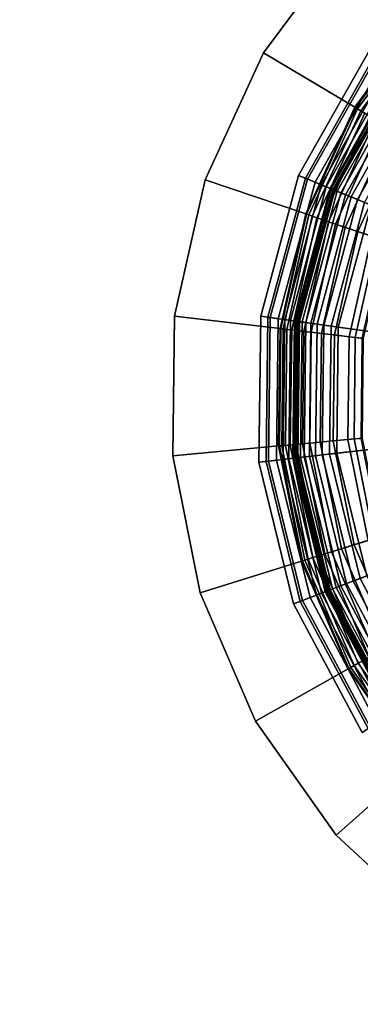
# Model space of a CAD drawing. Extents: x -43.1 to 43.1, y -41.3 to 41.3.
# Tile 601 of 656: x 13.9 to 14.6, y 28.4 to 30.4. Entities that reach past the tile are written whole.
import ezdxf

# ---------------------------------------------------------------- set-up
doc = ezdxf.new("R2010")
doc.units = 0
for name, color, linetype in [('LAMP', 7, 'CONTINUOUS'), ('LAMP_SUPPORT', 18, 'CONTINUOUS'), ('METAL_BASE', 254, 'CONTINUOUS')]:
    doc.layers.add(name, color=color, linetype=linetype)

msp = doc.modelspace()

# ---------------------------------------------------------------- linework, layer by layer
at = {"layer": 'LAMP'}
for points in [[(14.4612, 30.1014, 43.6401), (14.6117, 30.3677, 43.6401), (14.624, 30.3586, 43.7579), (14.4753, 30.0956, 43.7579)], [(14.4797, 30.0938, 43.3843), (14.6278, 30.3557, 43.3843), (14.6117, 30.3677, 43.6401), (14.4612, 30.1014, 43.6401)], [(14.4753, 30.0956, 43.7579), (14.624, 30.3586, 43.7579), (14.671, 30.3235, 43.8806), (14.5295, 30.0734, 43.8806)], [(14.4956, 30.0873, 43.0998), (14.6415, 30.3455, 43.0998), (14.6278, 30.3557, 43.3843), (14.4797, 30.0938, 43.3843)], [(14.5088, 30.0819, 42.7996), (14.653, 30.3369, 42.7996), (14.6415, 30.3455, 43.0998), (14.4956, 30.0873, 43.0998)], [(14.5193, 30.0776, 42.4966), (14.6621, 30.3301, 42.4966), (14.653, 30.3369, 42.7996), (14.5088, 30.0819, 42.7996)], [(14.5273, 30.0743, 42.2036), (14.669, 30.325, 42.2036), (14.6621, 30.3301, 42.4966), (14.5193, 30.0776, 42.4966)], [(14.5327, 30.0721, 41.9337), (14.6737, 30.3215, 41.9337), (14.669, 30.325, 42.2036), (14.5273, 30.0743, 42.2036)], [(14.5295, 30.0734, 43.8806), (14.671, 30.3235, 43.8806), (14.7437, 30.2694, 43.9998), (14.6134, 30.039, 43.9998)], [(14.5355, 30.0709, 41.6997), (14.6761, 30.3197, 41.6997), (14.6737, 30.3215, 41.9337), (14.5327, 30.0721, 41.9337)], [(14.5373, 30.0702, 41.6845), (14.6777, 30.3185, 41.6845), (14.6761, 30.3197, 41.6997), (14.5355, 30.0709, 41.6997)], [(14.5422, 30.0682, 41.6707), (14.682, 30.3153, 41.6707), (14.6777, 30.3185, 41.6845), (14.5373, 30.0702, 41.6845)], [(14.5498, 30.0651, 41.6586), (14.6885, 30.3104, 41.6586), (14.682, 30.3153, 41.6707), (14.5422, 30.0682, 41.6707)], [(14.5597, 30.061, 41.6486), (14.6971, 30.304, 41.6486), (14.6885, 30.3104, 41.6586), (14.5498, 30.0651, 41.6586)], [(14.5716, 30.0562, 41.6411), (14.7074, 30.2964, 41.6411), (14.6971, 30.304, 41.6486), (14.5597, 30.061, 41.6486)], [(14.5849, 30.0507, 41.6365), (14.719, 30.2878, 41.6365), (14.7074, 30.2964, 41.6411), (14.5716, 30.0562, 41.6411)], [(14.5994, 30.0448, 41.6352), (14.7315, 30.2784, 41.6352), (14.719, 30.2878, 41.6365), (14.5849, 30.0507, 41.6365)], [(14.3816, 29.8061, 43.6401), (14.4612, 30.1014, 43.6401), (14.4753, 30.0956, 43.7579), (14.3967, 29.804, 43.7579)], [(14.4014, 29.8033, 43.3843), (14.4797, 30.0938, 43.3843), (14.4612, 30.1014, 43.6401), (14.3816, 29.8061, 43.6401)], [(14.3967, 29.804, 43.7579), (14.4753, 30.0956, 43.7579), (14.5295, 30.0734, 43.8806), (14.4548, 29.796, 43.8806)], [(14.4184, 29.801, 43.0998), (14.4956, 30.0873, 43.0998), (14.4797, 30.0938, 43.3843), (14.4014, 29.8033, 43.3843)], [(14.4325, 29.799, 42.7996), (14.5088, 30.0819, 42.7996), (14.4956, 30.0873, 43.0998), (14.4184, 29.801, 43.0998)], [(14.4438, 29.7974, 42.4966), (14.5193, 30.0776, 42.4966), (14.5088, 30.0819, 42.7996), (14.4325, 29.799, 42.7996)], [(14.4524, 29.7963, 42.2036), (14.5273, 30.0743, 42.2036), (14.5193, 30.0776, 42.4966), (14.4438, 29.7974, 42.4966)], [(14.4581, 29.7955, 41.9337), (14.5327, 30.0721, 41.9337), (14.5273, 30.0743, 42.2036), (14.4524, 29.7963, 42.2036)], [(14.4548, 29.796, 43.8806), (14.5295, 30.0734, 43.8806), (14.6134, 30.039, 43.9998), (14.5445, 29.7835, 43.9998)], [(14.4612, 29.7951, 41.6997), (14.5355, 30.0709, 41.6997), (14.5327, 30.0721, 41.9337), (14.4581, 29.7955, 41.9337)], [(14.4631, 29.7948, 41.6845), (14.5373, 30.0702, 41.6845), (14.5355, 30.0709, 41.6997), (14.4612, 29.7951, 41.6997)], [(14.4683, 29.7941, 41.6707), (14.5422, 30.0682, 41.6707), (14.5373, 30.0702, 41.6845), (14.4631, 29.7948, 41.6845)], [(14.4765, 29.7929, 41.6586), (14.5498, 30.0651, 41.6586), (14.5422, 30.0682, 41.6707), (14.4683, 29.7941, 41.6707)], [(14.4871, 29.7915, 41.6486), (14.5597, 30.061, 41.6486), (14.5498, 30.0651, 41.6586), (14.4765, 29.7929, 41.6586)], [(14.4998, 29.7897, 41.6411), (14.5716, 30.0562, 41.6411), (14.5597, 30.061, 41.6486), (14.4871, 29.7915, 41.6486)], [(14.5141, 29.7877, 41.6365), (14.5849, 30.0507, 41.6365), (14.5716, 30.0562, 41.6411), (14.4998, 29.7897, 41.6411)], [(14.5295, 29.7856, 41.6352), (14.5994, 30.0448, 41.6352), (14.5849, 30.0507, 41.6365), (14.5141, 29.7877, 41.6365)], [(14.7721, 29.752, 41.6428), (14.826, 29.9519, 41.6428), (14.5994, 30.0448, 41.6352), (14.5295, 29.7856, 41.6352)], [(14.5445, 29.7835, 43.9998), (14.6134, 30.039, 43.9998), (14.7164, 29.9968, 44.107), (14.6548, 29.7682, 44.107)], [(14.3779, 29.5002, 43.6401), (14.3816, 29.8061, 43.6401), (14.3967, 29.804, 43.7579), (14.3931, 29.502, 43.7579)], [(14.3978, 29.5025, 43.3843), (14.4014, 29.8033, 43.3843), (14.3816, 29.8061, 43.6401), (14.3779, 29.5002, 43.6401)], [(14.3931, 29.502, 43.7579), (14.3967, 29.804, 43.7579), (14.4548, 29.796, 43.8806), (14.4513, 29.5086, 43.8806)], [(14.4149, 29.5045, 43.0998), (14.4184, 29.801, 43.0998), (14.4014, 29.8033, 43.3843), (14.3978, 29.5025, 43.3843)], [(14.429, 29.5061, 42.7996), (14.4325, 29.799, 42.7996), (14.4184, 29.801, 43.0998), (14.4149, 29.5045, 43.0998)], [(14.4404, 29.5074, 42.4966), (14.4438, 29.7974, 42.4966), (14.4325, 29.799, 42.7996), (14.429, 29.5061, 42.7996)], [(14.4489, 29.5083, 42.2036), (14.4524, 29.7963, 42.2036), (14.4438, 29.7974, 42.4966), (14.4404, 29.5074, 42.4966)], [(14.4547, 29.509, 41.9337), (14.4581, 29.7955, 41.9337), (14.4524, 29.7963, 42.2036), (14.4489, 29.5083, 42.2036)], [(14.4513, 29.5086, 43.8806), (14.4548, 29.796, 43.8806), (14.5445, 29.7835, 43.9998), (14.5414, 29.5189, 43.9998)], [(14.4578, 29.5094, 41.6997), (14.4612, 29.7951, 41.6997), (14.4581, 29.7955, 41.9337), (14.4547, 29.509, 41.9337)], [(14.4597, 29.5096, 41.6845), (14.4631, 29.7948, 41.6845), (14.4612, 29.7951, 41.6997), (14.4578, 29.5094, 41.6997)], [(14.4649, 29.5102, 41.6707), (14.4683, 29.7941, 41.6707), (14.4631, 29.7948, 41.6845), (14.4597, 29.5096, 41.6845)], [(14.4731, 29.5111, 41.6586), (14.4765, 29.7929, 41.6586), (14.4683, 29.7941, 41.6707), (14.4649, 29.5102, 41.6707)], [(14.4838, 29.5123, 41.6486), (14.4871, 29.7915, 41.6486), (14.4765, 29.7929, 41.6586), (14.4731, 29.5111, 41.6586)], [(14.4965, 29.5138, 41.6411), (14.4998, 29.7897, 41.6411), (14.4871, 29.7915, 41.6486), (14.4838, 29.5123, 41.6486)], [(14.5108, 29.5154, 41.6365), (14.5141, 29.7877, 41.6365), (14.4998, 29.7897, 41.6411), (14.4965, 29.5138, 41.6411)], [(14.5263, 29.5172, 41.6352), (14.5295, 29.7856, 41.6352), (14.5141, 29.7877, 41.6365), (14.5108, 29.5154, 41.6365)], [(14.7696, 29.545, 41.6428), (14.7721, 29.752, 41.6428), (14.5295, 29.7856, 41.6352), (14.5263, 29.5172, 41.6352)], [(14.5414, 29.5189, 43.9998), (14.5445, 29.7835, 43.9998), (14.6548, 29.7682, 44.107), (14.652, 29.5315, 44.107)], [(14.8187, 29.3438, 41.6428), (14.7696, 29.545, 41.6428), (14.5263, 29.5172, 41.6352), (14.59, 29.2564, 41.6352)], [(14.5195, 29.2295, 43.8806), (14.4513, 29.5086, 43.8806), (14.5414, 29.5189, 43.9998), (14.6041, 29.2618, 43.9998)], [(14.5754, 29.2508, 41.6365), (14.5108, 29.5154, 41.6365), (14.4965, 29.5138, 41.6411), (14.5619, 29.2457, 41.6411)], [(14.59, 29.2564, 41.6352), (14.5263, 29.5172, 41.6352), (14.5108, 29.5154, 41.6365), (14.5754, 29.2508, 41.6365)], [(14.6041, 29.2618, 43.9998), (14.5414, 29.5189, 43.9998), (14.652, 29.5315, 44.107), (14.7081, 29.3016, 44.107)], [(14.4692, 29.2102, 43.3843), (14.3978, 29.5025, 43.3843), (14.3779, 29.5002, 43.6401), (14.4505, 29.2031, 43.6401)], [(14.4505, 29.2031, 43.6401), (14.3779, 29.5002, 43.6401), (14.3931, 29.502, 43.7579), (14.4647, 29.2085, 43.7579)], [(14.4647, 29.2085, 43.7579), (14.3931, 29.502, 43.7579), (14.4513, 29.5086, 43.8806), (14.5195, 29.2295, 43.8806)], [(14.4852, 29.2164, 43.0998), (14.4149, 29.5045, 43.0998), (14.3978, 29.5025, 43.3843), (14.4692, 29.2102, 43.3843)], [(14.4985, 29.2214, 42.7996), (14.429, 29.5061, 42.7996), (14.4149, 29.5045, 43.0998), (14.4852, 29.2164, 43.0998)], [(14.5092, 29.2255, 42.4966), (14.4404, 29.5074, 42.4966), (14.429, 29.5061, 42.7996), (14.4985, 29.2214, 42.7996)], [(14.5172, 29.2286, 42.2036), (14.4489, 29.5083, 42.2036), (14.4404, 29.5074, 42.4966), (14.5092, 29.2255, 42.4966)], [(14.5226, 29.2307, 41.9337), (14.4547, 29.509, 41.9337), (14.4489, 29.5083, 42.2036), (14.5172, 29.2286, 42.2036)], [(14.5255, 29.2318, 41.6997), (14.4578, 29.5094, 41.6997), (14.4547, 29.509, 41.9337), (14.5226, 29.2307, 41.9337)], [(14.5273, 29.2325, 41.6845), (14.4597, 29.5096, 41.6845), (14.4578, 29.5094, 41.6997), (14.5255, 29.2318, 41.6997)], [(14.5323, 29.2344, 41.6707), (14.4649, 29.5102, 41.6707), (14.4597, 29.5096, 41.6845), (14.5273, 29.2325, 41.6845)], [(14.5399, 29.2373, 41.6586), (14.4731, 29.5111, 41.6586), (14.4649, 29.5102, 41.6707), (14.5323, 29.2344, 41.6707)], [(14.55, 29.2411, 41.6486), (14.4838, 29.5123, 41.6486), (14.4731, 29.5111, 41.6586), (14.5399, 29.2373, 41.6586)], [(14.5619, 29.2457, 41.6411), (14.4965, 29.5138, 41.6411), (14.4838, 29.5123, 41.6486), (14.55, 29.2411, 41.6486)], [(14.9163, 29.1612, 41.6428), (14.8187, 29.3438, 41.6428), (14.59, 29.2564, 41.6352), (14.7165, 29.0197, 41.6352)], [(14.6549, 28.976, 43.8806), (14.5195, 29.2295, 43.8806), (14.6041, 29.2618, 43.9998), (14.7288, 29.0284, 43.9998)], [(14.7037, 29.0106, 41.6365), (14.5754, 29.2508, 41.6365), (14.5619, 29.2457, 41.6411), (14.692, 29.0023, 41.6411)], [(14.7165, 29.0197, 41.6352), (14.59, 29.2564, 41.6352), (14.5754, 29.2508, 41.6365), (14.7037, 29.0106, 41.6365)], [(14.6071, 28.9421, 43.7579), (14.4647, 29.2085, 43.7579), (14.5195, 29.2295, 43.8806), (14.6549, 28.976, 43.8806)], [(14.6529, 28.9746, 42.2036), (14.5172, 29.2286, 42.2036), (14.5092, 29.2255, 42.4966), (14.6459, 28.9696, 42.4966)], [(14.6577, 28.978, 41.9337), (14.5226, 29.2307, 41.9337), (14.5172, 29.2286, 42.2036), (14.6529, 28.9746, 42.2036)], [(14.6602, 28.9798, 41.6997), (14.5255, 29.2318, 41.6997), (14.5226, 29.2307, 41.9337), (14.6577, 28.978, 41.9337)], [(14.6617, 28.9809, 41.6845), (14.5273, 29.2325, 41.6845), (14.5255, 29.2318, 41.6997), (14.6602, 28.9798, 41.6997)], [(14.6661, 28.9839, 41.6707), (14.5323, 29.2344, 41.6707), (14.5273, 29.2325, 41.6845), (14.6617, 28.9809, 41.6845)], [(14.6728, 28.9887, 41.6586), (14.5399, 29.2373, 41.6586), (14.5323, 29.2344, 41.6707), (14.6661, 28.9839, 41.6707)], [(14.6815, 28.9949, 41.6486), (14.55, 29.2411, 41.6486), (14.5399, 29.2373, 41.6586), (14.6728, 28.9887, 41.6586)], [(14.692, 29.0023, 41.6411), (14.5619, 29.2457, 41.6411), (14.55, 29.2411, 41.6486), (14.6815, 28.9949, 41.6486)], [(14.611, 28.9449, 43.3843), (14.4692, 29.2102, 43.3843), (14.4505, 29.2031, 43.6401), (14.5946, 28.9333, 43.6401)], [(14.5946, 28.9333, 43.6401), (14.4505, 29.2031, 43.6401), (14.4647, 29.2085, 43.7579), (14.6071, 28.9421, 43.7579)], [(14.6249, 28.9548, 43.0998), (14.4852, 29.2164, 43.0998), (14.4692, 29.2102, 43.3843), (14.611, 28.9449, 43.3843)], [(14.6366, 28.9631, 42.7996), (14.4985, 29.2214, 42.7996), (14.4852, 29.2164, 43.0998), (14.6249, 28.9548, 43.0998)], [(14.6459, 28.9696, 42.4966), (14.5092, 29.2255, 42.4966), (14.4985, 29.2214, 42.7996), (14.6366, 28.9631, 42.7996)]]:
    msp.add_3dface(points, dxfattribs=at)
at = {"layer": 'LAMP_SUPPORT'}
for points in [[(14.7261, 30.4417, 38.0011), (14.579, 30.2442, 38.0011), (14.5805, 30.2433, 37.9861), (14.7274, 30.4405, 37.9861)], [(14.7261, 30.4417, 41.465), (14.579, 30.2442, 41.465), (14.579, 30.2442, 38.0011), (14.7261, 30.4417, 38.0011)], [(14.7274, 30.4405, 41.48), (14.5805, 30.2433, 41.48), (14.579, 30.2442, 41.465), (14.7261, 30.4417, 41.465)], [(14.7274, 30.4405, 37.9861), (14.5805, 30.2433, 37.9861), (14.5848, 30.2408, 37.9723), (14.731, 30.4371, 37.9723)], [(14.731, 30.4371, 41.4939), (14.5848, 30.2408, 41.4939), (14.5805, 30.2433, 41.48), (14.7274, 30.4405, 41.48)], [(14.731, 30.4371, 37.9723), (14.5848, 30.2408, 37.9723), (14.5915, 30.2369, 37.9601), (14.7367, 30.4319, 37.9601)], [(14.7367, 30.4319, 41.5061), (14.5915, 30.2369, 41.5061), (14.5848, 30.2408, 41.4939), (14.731, 30.4371, 41.4939)], [(14.579, 30.2442, 38.0011), (14.4762, 30.0205, 38.0011), (14.4779, 30.02, 37.9861), (14.5805, 30.2433, 37.9861)], [(14.579, 30.2442, 41.465), (14.4762, 30.0205, 41.465), (14.4762, 30.0205, 38.0011), (14.579, 30.2442, 38.0011)], [(14.5805, 30.2433, 41.48), (14.4779, 30.02, 41.48), (14.4762, 30.0205, 41.465), (14.579, 30.2442, 41.465)], [(14.5805, 30.2433, 37.9861), (14.4779, 30.02, 37.9861), (14.4825, 30.0184, 37.9723), (14.5848, 30.2408, 37.9723)], [(14.5848, 30.2408, 41.4939), (14.4825, 30.0184, 41.4939), (14.4779, 30.02, 41.48), (14.5805, 30.2433, 41.48)], [(14.5848, 30.2408, 37.9723), (14.4825, 30.0184, 37.9723), (14.4899, 30.0159, 37.9601), (14.5915, 30.2369, 37.9601)], [(14.5915, 30.2369, 41.5061), (14.4899, 30.0159, 41.5061), (14.4825, 30.0184, 41.4939), (14.5848, 30.2408, 41.4939)], [(14.5915, 30.2369, 37.9601), (14.4899, 30.0159, 37.9601), (14.4995, 30.0126, 37.9499), (14.6002, 30.2317, 37.9499)], [(14.6002, 30.2317, 41.5162), (14.4995, 30.0126, 41.5162), (14.4899, 30.0159, 41.5061), (14.5915, 30.2369, 41.5061)], [(14.6002, 30.2317, 37.9499), (14.4995, 30.0126, 37.9499), (14.5111, 30.0087, 37.9421), (14.6107, 30.2254, 37.9421)], [(14.6107, 30.2254, 41.524), (14.5111, 30.0087, 41.524), (14.4995, 30.0126, 41.5162), (14.6002, 30.2317, 41.5162)], [(14.6107, 30.2254, 37.9421), (14.5111, 30.0087, 37.9421), (14.5242, 30.0043, 37.9372), (14.6226, 30.2184, 37.9372)], [(14.6226, 30.2184, 41.5289), (14.5242, 30.0043, 41.5289), (14.5111, 30.0087, 41.524), (14.6107, 30.2254, 41.524)], [(14.6226, 30.2184, 37.9372), (14.5242, 30.0043, 37.9372), (14.5384, 29.9995, 37.9354), (14.6355, 30.2107, 37.9354)], [(14.6355, 30.2107, 41.5307), (14.5384, 29.9995, 41.5307), (14.5242, 30.0043, 41.5289), (14.6226, 30.2184, 41.5289)], [(14.6355, 30.2107, 37.9354), (14.5384, 29.9995, 37.9354), (14.5592, 29.9924, 37.9338), (14.6544, 30.1995, 37.9338)], [(14.7157, 30.1631, 41.5307), (14.6268, 29.9696, 41.5307), (14.5384, 29.9995, 41.5307), (14.6355, 30.2107, 41.5307)], [(14.6544, 30.1995, 37.9338), (14.5592, 29.9924, 37.9338), (14.5853, 29.9836, 37.929), (14.6781, 30.1855, 37.929)], [(14.6781, 30.1855, 37.929), (14.5853, 29.9836, 37.929), (14.6145, 29.9738, 37.9214), (14.7046, 30.1697, 37.9214)], [(14.4762, 30.0205, 38.0011), (14.4222, 29.7803, 38.0011), (14.4239, 29.7801, 37.9861), (14.4779, 30.02, 37.9861)], [(14.4762, 30.0205, 41.465), (14.4222, 29.7803, 41.465), (14.4222, 29.7803, 38.0011), (14.4762, 30.0205, 38.0011)], [(14.4779, 30.02, 41.48), (14.4239, 29.7801, 41.48), (14.4222, 29.7803, 41.465), (14.4762, 30.0205, 41.465)], [(14.4779, 30.02, 37.9861), (14.4239, 29.7801, 37.9861), (14.4288, 29.7795, 37.9723), (14.4825, 30.0184, 37.9723)], [(14.4825, 30.0184, 41.4939), (14.4288, 29.7795, 41.4939), (14.4239, 29.7801, 41.48), (14.4779, 30.02, 41.48)], [(14.4825, 30.0184, 37.9723), (14.4288, 29.7795, 37.9723), (14.4365, 29.7786, 37.9601), (14.4899, 30.0159, 37.9601)], [(14.4899, 30.0159, 41.5061), (14.4365, 29.7787, 41.5061), (14.4288, 29.7795, 41.4939), (14.4825, 30.0184, 41.4939)], [(14.4899, 30.0159, 37.9601), (14.4365, 29.7786, 37.9601), (14.4466, 29.7775, 37.9499), (14.4995, 30.0126, 37.9499)], [(14.4995, 30.0126, 41.5162), (14.4466, 29.7775, 41.5162), (14.4365, 29.7787, 41.5061), (14.4899, 30.0159, 41.5061)], [(14.4995, 30.0126, 37.9499), (14.4466, 29.7775, 37.9499), (14.4587, 29.776, 37.9421), (14.5111, 30.0087, 37.9421)], [(14.5111, 30.0087, 41.524), (14.4587, 29.776, 41.524), (14.4466, 29.7775, 41.5162), (14.4995, 30.0126, 41.5162)], [(14.5111, 30.0087, 37.9421), (14.4587, 29.776, 37.9421), (14.4724, 29.7744, 37.9372), (14.5242, 30.0043, 37.9372)], [(14.5242, 30.0043, 41.5289), (14.4724, 29.7744, 41.5289), (14.4587, 29.776, 41.524), (14.5111, 30.0087, 41.524)], [(14.5242, 30.0043, 37.9372), (14.4724, 29.7744, 37.9372), (14.4874, 29.7727, 37.9354), (14.5384, 29.9995, 37.9354)], [(14.5384, 29.9995, 41.5307), (14.4874, 29.7727, 41.5307), (14.4724, 29.7744, 41.5289), (14.5242, 30.0043, 41.5289)], [(14.5384, 29.9995, 37.9354), (14.4874, 29.7727, 37.9354), (14.5092, 29.7701, 37.9338), (14.5592, 29.9924, 37.9338)], [(14.6268, 29.9696, 41.5307), (14.58, 29.7618, 41.5307), (14.4874, 29.7727, 41.5307), (14.5384, 29.9995, 41.5307)], [(14.5592, 29.9924, 37.9338), (14.5092, 29.7701, 37.9338), (14.5365, 29.7669, 37.929), (14.5853, 29.9836, 37.929)], [(14.5853, 29.9836, 37.929), (14.5365, 29.7669, 37.929), (14.5672, 29.7633, 37.9214), (14.6145, 29.9738, 37.9214)], [(14.6145, 29.9738, 37.9214), (14.5672, 29.7633, 37.9214), (14.5975, 29.7598, 37.9114), (14.6435, 29.964, 37.9114)], [(14.64, 29.9651, 41.5291), (14.5939, 29.7602, 41.5291), (14.58, 29.7618, 41.5307), (14.6268, 29.9696, 41.5307)], [(14.4222, 29.7803, 38.0011), (14.4192, 29.5342, 38.0011), (14.421, 29.5343, 37.9861), (14.4239, 29.7801, 37.9861)], [(14.4222, 29.7803, 41.465), (14.4192, 29.5342, 41.465), (14.4192, 29.5342, 38.0011), (14.4222, 29.7803, 38.0011)], [(14.4239, 29.7801, 41.48), (14.421, 29.5343, 41.48), (14.4192, 29.5342, 41.465), (14.4222, 29.7803, 41.465)], [(14.4239, 29.7801, 37.9861), (14.421, 29.5343, 37.9861), (14.4259, 29.5348, 37.9723), (14.4288, 29.7795, 37.9723)], [(14.4288, 29.7795, 41.4939), (14.4259, 29.5348, 41.4939), (14.421, 29.5343, 41.48), (14.4239, 29.7801, 41.48)], [(14.4288, 29.7795, 37.9723), (14.4259, 29.5348, 37.9723), (14.4336, 29.5355, 37.9601), (14.4365, 29.7786, 37.9601)], [(14.4365, 29.7787, 41.5061), (14.4336, 29.5355, 41.5061), (14.4259, 29.5348, 41.4939), (14.4288, 29.7795, 41.4939)], [(14.4466, 29.7775, 41.5162), (14.4437, 29.5364, 41.5162), (14.4336, 29.5355, 41.5061), (14.4365, 29.7787, 41.5061)], [(14.4365, 29.7786, 37.9601), (14.4336, 29.5355, 37.9601), (14.4437, 29.5364, 37.9499), (14.4466, 29.7775, 37.9499)], [(14.4466, 29.7775, 37.9499), (14.4437, 29.5364, 37.9499), (14.4559, 29.5376, 37.9421), (14.4587, 29.776, 37.9421)], [(14.4587, 29.776, 41.524), (14.4559, 29.5376, 41.524), (14.4437, 29.5364, 41.5162), (14.4466, 29.7775, 41.5162)], [(14.4587, 29.776, 37.9421), (14.4559, 29.5376, 37.9421), (14.4696, 29.5388, 37.9372), (14.4724, 29.7744, 37.9372)], [(14.4724, 29.7744, 41.5289), (14.4696, 29.5388, 41.5289), (14.4559, 29.5376, 41.524), (14.4587, 29.776, 41.524)], [(14.4724, 29.7744, 37.9372), (14.4696, 29.5388, 37.9372), (14.4846, 29.5402, 37.9354), (14.4874, 29.7727, 37.9354)], [(14.4874, 29.7727, 41.5307), (14.4846, 29.5402, 41.5307), (14.4696, 29.5388, 41.5289), (14.4724, 29.7744, 41.5289)], [(14.4874, 29.7727, 37.9354), (14.4846, 29.5402, 37.9354), (14.5065, 29.5423, 37.9338), (14.5092, 29.7701, 37.9338)], [(14.58, 29.7618, 41.5307), (14.5775, 29.5489, 41.5307), (14.4846, 29.5402, 41.5307), (14.4874, 29.7727, 41.5307)], [(14.5092, 29.7701, 37.9338), (14.5065, 29.5423, 37.9338), (14.5339, 29.5448, 37.929), (14.5365, 29.7669, 37.929)], [(14.5365, 29.7669, 37.929), (14.5339, 29.5448, 37.929), (14.5646, 29.5477, 37.9214), (14.5672, 29.7633, 37.9214)], [(14.5672, 29.7633, 37.9214), (14.5646, 29.5477, 37.9214), (14.595, 29.5505, 37.9114), (14.5975, 29.7598, 37.9114)], [(14.5939, 29.7602, 41.5291), (14.5914, 29.5502, 41.5291), (14.5775, 29.5489, 41.5307), (14.58, 29.7618, 41.5307)], [(14.4336, 29.5355, 37.9601), (14.4813, 29.297, 37.9601), (14.491, 29.3001, 37.9499), (14.4437, 29.5364, 37.9499)], [(14.4437, 29.5364, 41.5162), (14.491, 29.3001, 41.5162), (14.4813, 29.297, 41.5061), (14.4336, 29.5355, 41.5061)], [(14.4437, 29.5364, 37.9499), (14.491, 29.3001, 37.9499), (14.5027, 29.3037, 37.9421), (14.4559, 29.5376, 37.9421)], [(14.4559, 29.5376, 41.524), (14.5027, 29.3037, 41.524), (14.491, 29.3001, 41.5162), (14.4437, 29.5364, 41.5162)], [(14.4559, 29.5376, 37.9421), (14.5027, 29.3037, 37.9421), (14.5159, 29.3078, 37.9372), (14.4696, 29.5388, 37.9372)], [(14.4696, 29.5388, 41.5289), (14.5159, 29.3078, 41.5289), (14.5027, 29.3037, 41.524), (14.4559, 29.5376, 41.524)], [(14.4696, 29.5388, 37.9372), (14.5159, 29.3078, 37.9372), (14.5302, 29.3123, 37.9354), (14.4846, 29.5402, 37.9354)], [(14.4846, 29.5402, 41.5307), (14.5302, 29.3123, 41.5307), (14.5159, 29.3078, 41.5289), (14.4696, 29.5388, 41.5289)], [(14.5775, 29.5489, 41.5307), (14.6193, 29.34, 41.5307), (14.5302, 29.3123, 41.5307), (14.4846, 29.5402, 41.5307)], [(14.4846, 29.5402, 37.9354), (14.5302, 29.3123, 37.9354), (14.5512, 29.3188, 37.9338), (14.5065, 29.5423, 37.9338)], [(14.5065, 29.5423, 37.9338), (14.5512, 29.3188, 37.9338), (14.5775, 29.327, 37.929), (14.5339, 29.5448, 37.929)], [(14.5339, 29.5448, 37.929), (14.5775, 29.327, 37.929), (14.6069, 29.3362, 37.9214), (14.5646, 29.5477, 37.9214)], [(14.5646, 29.5477, 37.9214), (14.6069, 29.3362, 37.9214), (14.6361, 29.3453, 37.9114), (14.595, 29.5505, 37.9114)], [(14.5914, 29.5502, 41.5291), (14.6326, 29.3442, 41.5291), (14.6193, 29.34, 41.5307), (14.5775, 29.5489, 41.5307)], [(14.4192, 29.5342, 38.0011), (14.4675, 29.2927, 38.0011), (14.4692, 29.2933, 37.9861), (14.421, 29.5343, 37.9861)], [(14.421, 29.5343, 41.48), (14.4692, 29.2933, 41.48), (14.4675, 29.2927, 41.465), (14.4192, 29.5342, 41.465)], [(14.4192, 29.5342, 41.465), (14.4675, 29.2927, 41.465), (14.4675, 29.2927, 38.0011), (14.4192, 29.5342, 38.0011)], [(14.421, 29.5343, 37.9861), (14.4692, 29.2933, 37.9861), (14.4739, 29.2947, 37.9723), (14.4259, 29.5348, 37.9723)], [(14.4259, 29.5348, 41.4939), (14.4739, 29.2947, 41.4939), (14.4692, 29.2933, 41.48), (14.421, 29.5343, 41.48)], [(14.4259, 29.5348, 37.9723), (14.4739, 29.2947, 37.9723), (14.4813, 29.297, 37.9601), (14.4336, 29.5355, 37.9601)], [(14.4336, 29.5355, 41.5061), (14.4813, 29.297, 41.5061), (14.4739, 29.2947, 41.4939), (14.4259, 29.5348, 41.4939)], [(14.6193, 29.34, 41.5307), (14.7036, 29.1445, 41.5307), (14.6222, 29.0988, 41.5307), (14.5302, 29.3123, 41.5307)], [(14.5775, 29.327, 37.929), (14.6654, 29.123, 37.929), (14.6923, 29.1381, 37.9214), (14.6069, 29.3362, 37.9214)], [(14.5159, 29.3078, 37.9372), (14.6091, 29.0914, 37.9372), (14.6222, 29.0988, 37.9354), (14.5302, 29.3123, 37.9354)], [(14.5302, 29.3123, 41.5307), (14.6222, 29.0988, 41.5307), (14.6091, 29.0914, 41.5289), (14.5159, 29.3078, 41.5289)], [(14.5302, 29.3123, 37.9354), (14.6222, 29.0988, 37.9354), (14.6414, 29.1096, 37.9338), (14.5512, 29.3188, 37.9338)], [(14.5512, 29.3188, 37.9338), (14.6414, 29.1096, 37.9338), (14.6654, 29.123, 37.929), (14.5775, 29.327, 37.929)], [(14.4675, 29.2927, 38.0011), (14.565, 29.0667, 38.0011), (14.5665, 29.0675, 37.9861), (14.4692, 29.2933, 37.9861)], [(14.4692, 29.2933, 41.48), (14.5665, 29.0675, 41.48), (14.565, 29.0667, 41.465), (14.4675, 29.2927, 41.465)], [(14.4675, 29.2927, 41.465), (14.565, 29.0667, 41.465), (14.565, 29.0667, 38.0011), (14.4675, 29.2927, 38.0011)], [(14.4692, 29.2933, 37.9861), (14.5665, 29.0675, 37.9861), (14.5708, 29.0699, 37.9723), (14.4739, 29.2947, 37.9723)], [(14.4739, 29.2947, 41.4939), (14.5708, 29.0699, 41.4939), (14.5665, 29.0675, 41.48), (14.4692, 29.2933, 41.48)], [(14.4739, 29.2947, 37.9723), (14.5708, 29.0699, 37.9723), (14.5776, 29.0737, 37.9601), (14.4813, 29.297, 37.9601)], [(14.4813, 29.297, 41.5061), (14.5776, 29.0737, 41.5061), (14.5708, 29.0699, 41.4939), (14.4739, 29.2947, 41.4939)], [(14.4813, 29.297, 37.9601), (14.5776, 29.0737, 37.9601), (14.5864, 29.0787, 37.9499), (14.491, 29.3001, 37.9499)], [(14.491, 29.3001, 41.5162), (14.5864, 29.0787, 41.5162), (14.5776, 29.0737, 41.5061), (14.4813, 29.297, 41.5061)], [(14.491, 29.3001, 37.9499), (14.5864, 29.0787, 37.9499), (14.5971, 29.0847, 37.9421), (14.5027, 29.3037, 37.9421)], [(14.5027, 29.3037, 41.524), (14.5971, 29.0847, 41.524), (14.5864, 29.0787, 41.5162), (14.491, 29.3001, 41.5162)], [(14.5027, 29.3037, 37.9421), (14.5971, 29.0847, 37.9421), (14.6091, 29.0914, 37.9372), (14.5159, 29.3078, 37.9372)], [(14.5159, 29.3078, 41.5289), (14.6091, 29.0914, 41.5289), (14.5971, 29.0847, 41.524), (14.5027, 29.3037, 41.524)], [(14.5864, 29.0787, 37.9499), (14.7258, 28.882, 37.9499), (14.7349, 28.8901, 37.9421), (14.5971, 29.0847, 37.9421)], [(14.5971, 29.0847, 41.524), (14.7349, 28.8901, 41.524), (14.7258, 28.882, 41.5162), (14.5864, 29.0787, 41.5162)], [(14.565, 29.0667, 38.0011), (14.7073, 28.8658, 38.0011), (14.7086, 28.8669, 37.9861), (14.5665, 29.0675, 37.9861)], [(14.5665, 29.0675, 41.48), (14.7086, 28.8669, 41.48), (14.7073, 28.8658, 41.465), (14.565, 29.0667, 41.465)], [(14.565, 29.0667, 41.465), (14.7073, 28.8658, 41.465), (14.7073, 28.8658, 38.0011), (14.565, 29.0667, 38.0011)], [(14.5665, 29.0675, 37.9861), (14.7086, 28.8669, 37.9861), (14.7123, 28.8702, 37.9723), (14.5708, 29.0699, 37.9723)], [(14.5708, 29.0699, 41.4939), (14.7123, 28.8702, 41.4939), (14.7086, 28.8669, 41.48), (14.5665, 29.0675, 41.48)], [(14.5708, 29.0699, 37.9723), (14.7123, 28.8702, 37.9723), (14.7181, 28.8753, 37.9601), (14.5776, 29.0737, 37.9601)], [(14.5776, 29.0737, 41.5061), (14.7181, 28.8753, 41.5061), (14.7123, 28.8702, 41.4939), (14.5708, 29.0699, 41.4939)], [(14.5776, 29.0737, 37.9601), (14.7181, 28.8753, 37.9601), (14.7258, 28.882, 37.9499), (14.5864, 29.0787, 37.9499)], [(14.5864, 29.0787, 41.5162), (14.7258, 28.882, 41.5162), (14.7181, 28.8753, 41.5061), (14.5776, 29.0737, 41.5061)]]:
    msp.add_3dface(points, dxfattribs=at)
at = {"layer": 'METAL_BASE'}
for points in [[(27.0036, 32.0474, 30.106), (27.0311, 32.0239, 30.241), (0.867, 1.3896, 30.241), (0.8395, 1.4131, 30.106)], [(27.0311, 32.0239, 29.9709), (27.0036, 32.0474, 30.106), (0.8395, 1.4131, 30.106), (0.867, 1.3896, 29.9709)], [(27.0311, 32.0239, 30.241), (27.1063, 31.9597, 30.3399), (0.9422, 1.3254, 30.3399), (0.867, 1.3896, 30.241)], [(27.1063, 31.9597, 29.872), (27.0311, 32.0239, 29.9709), (0.867, 1.3896, 29.9709), (0.9422, 1.3254, 29.872)], [(27.1063, 31.9597, 30.3399), (27.209, 31.8719, 30.3761), (1.0449, 1.2377, 30.3761), (0.9422, 1.3254, 30.3399)], [(27.209, 31.8719, 29.8358), (27.1063, 31.9597, 29.872), (0.9422, 1.3254, 29.872), (1.0449, 1.2377, 29.8358)], [(27.209, 31.8719, 30.3761), (27.3117, 31.7842, 30.3399), (1.1476, 1.15, 30.3399), (1.0449, 1.2377, 30.3761)], [(27.3117, 31.7842, 29.872), (27.209, 31.8719, 29.8358), (1.0449, 1.2377, 29.8358), (1.1476, 1.15, 29.872)], [(27.3117, 31.7842, 30.3399), (27.3869, 31.72, 30.241), (1.2228, 1.0858, 30.241), (1.1476, 1.15, 30.3399)], [(27.3869, 31.72, 29.9709), (27.3117, 31.7842, 29.872), (1.1476, 1.15, 29.872), (1.2228, 1.0858, 29.9709)], [(27.3869, 31.72, 30.241), (27.4144, 31.6965, 30.106), (1.2503, 1.0623, 30.106), (1.2228, 1.0858, 30.241)], [(27.4144, 31.6965, 30.106), (27.3869, 31.72, 29.9709), (1.2228, 1.0858, 29.9709), (1.2503, 1.0623, 30.106)], [(14.5622, 30.5928, 39.7327), (14.3873, 30.358, 39.7327), (14.3873, 30.358, 38.8457), (14.5622, 30.5928, 38.8457)], [(14.7261, 30.4417, 38.8457), (14.5622, 30.5928, 38.8457), (14.3873, 30.358, 38.8457), (14.579, 30.2442, 38.8457)], [(14.579, 30.2442, 39.7327), (14.3873, 30.358, 39.7327), (14.5622, 30.5928, 39.7327), (14.7261, 30.4417, 39.7327)], [(14.7261, 30.4417, 38.8457), (14.579, 30.2442, 38.8457), (14.579, 30.2442, 39.7327), (14.7261, 30.4417, 39.7327)], [(14.3873, 30.358, 39.7327), (14.265, 30.0919, 39.7327), (14.265, 30.0919, 38.8457), (14.3873, 30.358, 38.8457)], [(14.579, 30.2442, 38.8457), (14.3873, 30.358, 38.8457), (14.265, 30.0919, 38.8457), (14.4762, 30.0205, 38.8457)], [(14.4762, 30.0205, 39.7327), (14.265, 30.0919, 39.7327), (14.3873, 30.358, 39.7327), (14.579, 30.2442, 39.7327)], [(14.579, 30.2442, 38.8457), (14.4762, 30.0205, 38.8457), (14.4762, 30.0205, 39.7327), (14.579, 30.2442, 39.7327)], [(14.265, 30.0919, 39.7327), (14.2007, 29.8063, 39.7327), (14.2007, 29.8063, 38.8457), (14.265, 30.0919, 38.8457)], [(14.4762, 30.0205, 38.8457), (14.265, 30.0919, 38.8457), (14.2007, 29.8063, 38.8457), (14.4222, 29.7803, 38.8457)], [(14.4222, 29.7803, 39.7327), (14.2007, 29.8063, 39.7327), (14.265, 30.0919, 39.7327), (14.4762, 30.0205, 39.7327)], [(14.4762, 30.0205, 38.8457), (14.4222, 29.7803, 38.8457), (14.4222, 29.7803, 39.7327), (14.4762, 30.0205, 39.7327)], [(14.2007, 29.8063, 39.7327), (14.1972, 29.5135, 39.7327), (14.1972, 29.5135, 38.8457), (14.2007, 29.8063, 38.8457)], [(14.4222, 29.7803, 38.8457), (14.2007, 29.8063, 38.8457), (14.1972, 29.5135, 38.8457), (14.4192, 29.5342, 38.8457)], [(14.4192, 29.5342, 39.7327), (14.1972, 29.5135, 39.7327), (14.2007, 29.8063, 39.7327), (14.4222, 29.7803, 39.7327)], [(14.4222, 29.7803, 38.8457), (14.4192, 29.5342, 38.8457), (14.4192, 29.5342, 39.7327), (14.4222, 29.7803, 39.7327)], [(14.4192, 29.5342, 38.8457), (14.1972, 29.5135, 38.8457), (14.2547, 29.2264, 38.8457), (14.4675, 29.2927, 38.8457)], [(14.4675, 29.2927, 39.7327), (14.2547, 29.2264, 39.7327), (14.1972, 29.5135, 39.7327), (14.4192, 29.5342, 39.7327)], [(14.4192, 29.5342, 38.8457), (14.4675, 29.2927, 38.8457), (14.4675, 29.2927, 39.7327), (14.4192, 29.5342, 39.7327)], [(14.1972, 29.5135, 39.7327), (14.2547, 29.2264, 39.7327), (14.2547, 29.2264, 38.8457), (14.1972, 29.5135, 38.8457)], [(14.4675, 29.2927, 38.8457), (14.2547, 29.2264, 38.8457), (14.3706, 28.9575, 38.8457), (14.565, 29.0667, 38.8457)], [(14.565, 29.0667, 39.7327), (14.3706, 28.9575, 39.7327), (14.2547, 29.2264, 39.7327), (14.4675, 29.2927, 39.7327)], [(14.4675, 29.2927, 38.8457), (14.565, 29.0667, 38.8457), (14.565, 29.0667, 39.7327), (14.4675, 29.2927, 39.7327)], [(14.2547, 29.2264, 39.7327), (14.3706, 28.9575, 39.7327), (14.3706, 28.9575, 38.8457), (14.2547, 29.2264, 38.8457)], [(15.0599, 29.1945, 39.312), (15.0919, 29.1777, 39.447), (0.5811, 1.5197, 39.447), (0.5491, 1.5365, 39.312)], [(15.0919, 29.1777, 39.1769), (15.0599, 29.1945, 39.312), (0.5491, 1.5365, 39.312), (0.5811, 1.5197, 39.1769)], [(15.0919, 29.1777, 39.447), (15.1795, 29.1318, 39.5459), (0.6687, 1.4737, 39.5459), (0.5811, 1.5197, 39.447)], [(15.1795, 29.1318, 39.0781), (15.0919, 29.1777, 39.1769), (0.5811, 1.5197, 39.1769), (0.6687, 1.4737, 39.0781)], [(15.1795, 29.1318, 39.5459), (15.2991, 29.0691, 39.5821), (0.7883, 1.411, 39.5821), (0.6687, 1.4737, 39.5459)], [(15.2991, 29.0691, 39.0419), (15.1795, 29.1318, 39.0781), (0.6687, 1.4737, 39.0781), (0.7883, 1.411, 39.0419)], [(15.2991, 29.0691, 39.5821), (15.4187, 29.0063, 39.5459), (0.9079, 1.3482, 39.5459), (0.7883, 1.411, 39.5821)], [(15.4187, 29.0063, 39.0781), (15.2991, 29.0691, 39.0419), (0.7883, 1.411, 39.0419), (0.9079, 1.3482, 39.0781)], [(14.565, 29.0667, 38.8457), (14.3706, 28.9575, 38.8457), (14.5398, 28.7185, 38.8457), (14.7073, 28.8658, 38.8457)], [(14.7073, 28.8658, 39.7327), (14.5398, 28.7185, 39.7327), (14.3706, 28.9575, 39.7327), (14.565, 29.0667, 39.7327)], [(14.565, 29.0667, 38.8457), (14.7073, 28.8658, 38.8457), (14.7073, 28.8658, 39.7327), (14.565, 29.0667, 39.7327)], [(15.4187, 29.0063, 39.5459), (15.5062, 28.9604, 39.447), (0.9954, 1.3023, 39.447), (0.9079, 1.3482, 39.5459)], [(15.5062, 28.9604, 39.1769), (15.4187, 29.0063, 39.0781), (0.9079, 1.3482, 39.0781), (0.9954, 1.3023, 39.1769)], [(15.5062, 28.9604, 39.447), (15.5382, 28.9436, 39.312), (1.0275, 1.2855, 39.312), (0.9954, 1.3023, 39.447)], [(15.5382, 28.9436, 39.312), (15.5062, 28.9604, 39.1769), (0.9954, 1.3023, 39.1769), (1.0275, 1.2855, 39.312)], [(14.3706, 28.9575, 39.7327), (14.5398, 28.7185, 39.7327), (14.5398, 28.7185, 38.8457), (14.3706, 28.9575, 38.8457)], [(14.7073, 28.8658, 38.8457), (14.5398, 28.7185, 38.8457), (14.7551, 28.5201, 38.8457), (14.8883, 28.6989, 38.8457)], [(14.8883, 28.6989, 39.7327), (14.7551, 28.5201, 39.7327), (14.5398, 28.7185, 39.7327), (14.7073, 28.8658, 39.7327)], [(14.5398, 28.7185, 39.7327), (14.7551, 28.5201, 39.7327), (14.7551, 28.5201, 38.8457), (14.5398, 28.7185, 38.8457)]]:
    msp.add_3dface(points, dxfattribs=at)

doc.saveas('drawing.dxf')
